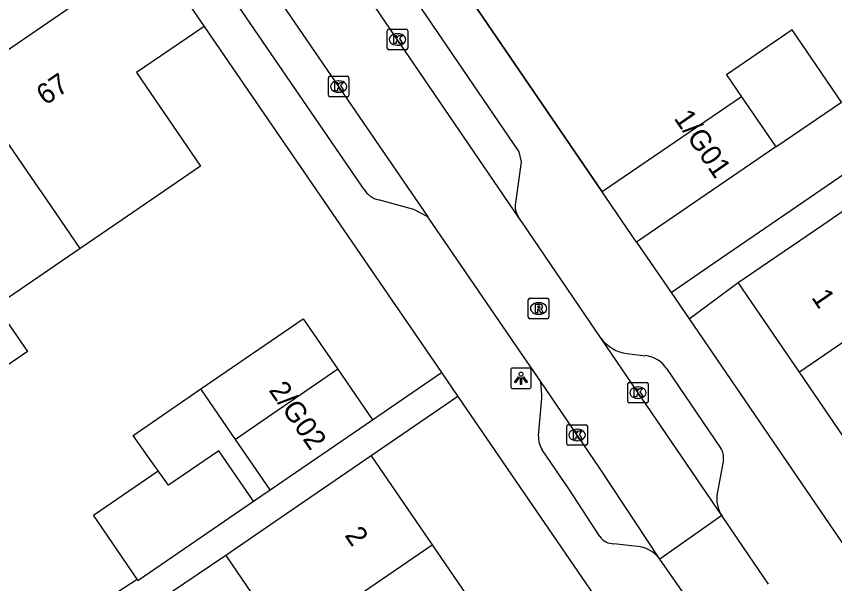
# Model space of a CAD drawing. Extents: x 157466 to 158888, y 383063 to 384677.
# Drawn here: x 158091.88 to 158131.78, y 383863.01 to 383890.66 of the extents above; entities that cross this region are included whole.
import ezdxf

# ---------------------------------------------------------------- set-up
doc = ezdxf.new("R2010")
doc.units = 0
for name, color, linetype in [('IMGEO_Kolk', 7, 'Continuous'), ('IMGEO_Lichtpunt', 7, 'Continuous'), ('IMGEO_Muur', 7, 'Continuous'), ('IMGEO_Pand', 7, 'Continuous'), ('IMGEO_Pand_nummerreeks', 7, 'Continuous'), ('IMGEO_Rijbaan_lokaal_open', 7, 'Continuous'), ('IMGEO_Rioolput', 7, 'Continuous'), ('IMGEO_Voetpad_open', 7, 'Continuous')]:
    doc.layers.add(name, color=color, linetype=linetype)

msp = doc.modelspace()

# ---------------------------------------------------------------- linework, layer by layer
at = {"layer": 'IMGEO_Kolk'}
for p, q in [((158109.962, 383889.113), (158109.962, 383889.965)), ((158110.037, 383890.039), (158110.889, 383890.039)), ((158110.963, 383889.965), (158110.963, 383889.113)), ((158110.45, 383889.819), (158110.475, 383889.819)), ((158110.473, 383889.259), (158110.448, 383889.259)), ((158110.889, 383889.039), (158110.037, 383889.039)), ((158107.095, 383886.816), (158107.095, 383887.668)), ((158107.17, 383887.742), (158108.022, 383887.742)), ((158107.583, 383887.522), (158107.608, 383887.522)), ((158108.096, 383887.668), (158108.096, 383886.816)), ((158108.022, 383886.742), (158107.17, 383886.742)), ((158107.606, 383886.962), (158107.581, 383886.962)), ((158121.692, 383871.892), (158121.692, 383872.744)), ((158121.767, 383872.818), (158122.619, 383872.818)), ((158122.693, 383872.744), (158122.693, 383871.892)), ((158122.18, 383872.598), (158122.205, 383872.598)), ((158122.203, 383872.038), (158122.178, 383872.038)), ((158122.619, 383871.818), (158121.767, 383871.818)), ((158118.798, 383870.752), (158119.65, 383870.752)), ((158118.723, 383869.826), (158118.723, 383870.678)), ((158119.211, 383870.532), (158119.236, 383870.532)), ((158119.724, 383870.678), (158119.724, 383869.826)), ((158119.234, 383869.972), (158119.209, 383869.972)), ((158119.65, 383869.752), (158118.798, 383869.752))]:
    msp.add_line(p, q, dxfattribs=at)
for points in [[(158109.962, 383889.113), (158109.962, 383889.965)], [(158110.037, 383890.039), (158110.889, 383890.039)], [(158110.963, 383889.965), (158110.963, 383889.113)], [(158110.283, 383889.739), (158110.406, 383889.739), (158110.406, 383889.588), (158110.536, 383889.739), (158110.7, 383889.739), (158110.554, 383889.588), (158110.707, 383889.339), (158110.555, 383889.339), (158110.47, 383889.503), (158110.406, 383889.436), (158110.406, 383889.339), (158110.283, 383889.339), (158110.283, 383889.739)], [(158110.889, 383889.039), (158110.037, 383889.039)], [(158107.095, 383886.816), (158107.095, 383887.668)], [(158107.17, 383887.742), (158108.022, 383887.742)], [(158108.096, 383887.668), (158108.096, 383886.816)], [(158107.416, 383887.442), (158107.539, 383887.442), (158107.539, 383887.291), (158107.669, 383887.442), (158107.833, 383887.442), (158107.687, 383887.291), (158107.84, 383887.042), (158107.688, 383887.042), (158107.603, 383887.206), (158107.539, 383887.139), (158107.539, 383887.042), (158107.416, 383887.042), (158107.416, 383887.442)], [(158108.022, 383886.742), (158107.17, 383886.742)], [(158121.692, 383871.892), (158121.692, 383872.744)], [(158121.767, 383872.818), (158122.619, 383872.818)], [(158122.693, 383872.744), (158122.693, 383871.892)], [(158122.013, 383872.518), (158122.136, 383872.518), (158122.136, 383872.367), (158122.266, 383872.518), (158122.43, 383872.518), (158122.284, 383872.367), (158122.437, 383872.118), (158122.285, 383872.118), (158122.2, 383872.282), (158122.136, 383872.215), (158122.136, 383872.118), (158122.013, 383872.118), (158122.013, 383872.518)], [(158122.619, 383871.818), (158121.767, 383871.818)], [(158118.798, 383870.752), (158119.65, 383870.752)], [(158118.723, 383869.826), (158118.723, 383870.678)], [(158119.044, 383870.452), (158119.167, 383870.452), (158119.167, 383870.301), (158119.297, 383870.452), (158119.461, 383870.452), (158119.315, 383870.301), (158119.468, 383870.052), (158119.316, 383870.052), (158119.231, 383870.216), (158119.167, 383870.149), (158119.167, 383870.052), (158119.044, 383870.052), (158119.044, 383870.452)], [(158119.724, 383870.678), (158119.724, 383869.826)], [(158119.65, 383869.752), (158118.798, 383869.752)]]:
    msp.add_lwpolyline(points, dxfattribs=at)
for centre, start, end in [((158110.039, 383889.963), 91.552, 178.448), ((158110.039, 383889.963), 91.552, 178.448), ((158110.887, 383889.963), 1.552, 88.448), ((158110.887, 383889.963), 1.552, 88.448), ((158110.039, 383889.115), 181.552, 268.448), ((158110.039, 383889.115), 181.552, 268.448), ((158110.887, 383889.115), 271.552, 358.448), ((158110.887, 383889.115), 271.552, 358.448), ((158107.172, 383887.666), 91.552, 178.448), ((158107.172, 383887.666), 91.552, 178.448), ((158108.02, 383887.666), 1.552, 88.448), ((158108.02, 383887.666), 1.552, 88.448), ((158107.172, 383886.818), 181.552, 268.448), ((158107.172, 383886.818), 181.552, 268.448), ((158108.02, 383886.818), 271.552, 358.448), ((158108.02, 383886.818), 271.552, 358.448), ((158121.769, 383872.742), 91.552, 178.448), ((158121.769, 383872.742), 91.552, 178.448), ((158122.617, 383872.742), 1.552, 88.448), ((158122.617, 383872.742), 1.552, 88.448), ((158121.769, 383871.894), 181.552, 268.448), ((158121.769, 383871.894), 181.552, 268.448), ((158122.617, 383871.894), 271.552, 358.448), ((158122.617, 383871.894), 271.552, 358.448), ((158118.8, 383870.676), 91.552, 178.448), ((158118.8, 383870.676), 91.552, 178.448), ((158119.648, 383870.676), 1.552, 88.448), ((158119.648, 383870.676), 1.552, 88.448), ((158118.8, 383869.828), 181.552, 268.448), ((158118.8, 383869.828), 181.552, 268.448), ((158119.648, 383869.828), 271.552, 358.448), ((158119.648, 383869.828), 271.552, 358.448)]:
    msp.add_arc(centre, 0.0765, start, end, dxfattribs=at)
for centre, major_axis, ratio, start_param, end_param in [((158110.449, 383889.539), (-0.387, 0.002), 0.722429, 4.712389, 7.853982), ((158110.474, 383889.539), (-0.39, 0.002), 0.717154, 1.570796, 4.712389), ((158107.582, 383887.242), (-0.387, 0.002), 0.722429, 4.712389, 7.853982), ((158107.607, 383887.242), (-0.39, 0.002), 0.717154, 1.570796, 4.712389), ((158122.179, 383872.318), (-0.387, 0.002), 0.722429, 4.712389, 7.853982), ((158122.204, 383872.318), (-0.39, 0.002), 0.717154, 1.570796, 4.712389), ((158119.21, 383870.252), (-0.387, 0.002), 0.722429, 4.712389, 7.853982), ((158119.235, 383870.252), (-0.39, 0.002), 0.717154, 1.570796, 4.712389)]:
    msp.add_ellipse(centre, major_axis=major_axis, ratio=ratio, start_param=start_param, end_param=end_param, dxfattribs=at)
at = {"layer": 'IMGEO_Lichtpunt'}
for p, q in [((158116.889, 383873.518), (158116.081, 383873.518)), ((158116.889, 383873.518), (158116.081, 383873.518)), ((158115.987, 383873.423), (158115.987, 383872.616)), ((158115.987, 383873.423), (158115.987, 383872.616)), ((158116.983, 383872.616), (158116.983, 383873.423)), ((158116.983, 383872.616), (158116.983, 383873.423)), ((158116.081, 383872.522), (158116.889, 383872.522)), ((158116.081, 383872.522), (158116.889, 383872.522))]:
    msp.add_line(p, q, dxfattribs=at)
for points in [[(158116.361, 383873.087), (158116.4, 383873.059), (158116.212, 383872.797), (158116.174, 383872.824), (158116.361, 383873.087)], [(158116.463, 383873.039), (158116.51, 383873.039), (158116.51, 383872.717), (158116.463, 383872.717), (158116.463, 383873.039)], [(158116.573, 383873.059), (158116.611, 383873.086), (158116.798, 383872.824), (158116.759, 383872.796), (158116.573, 383873.059)]]:
    msp.add_lwpolyline(points, dxfattribs=at)
msp.add_circle((158116.486, 383873.221), 0.0994, dxfattribs=at)
for centre, start, end in [((158116.081, 383873.423), 90, 180), ((158116.081, 383873.423), 90, 180), ((158116.889, 383873.423), 0, 90), ((158116.889, 383873.423), 0, 90), ((158116.081, 383872.616), 180, 270), ((158116.081, 383872.616), 180, 270), ((158116.889, 383872.616), 270, 0), ((158116.889, 383872.616), 270, 360)]:
    msp.add_arc(centre, 0.0946, start, end, dxfattribs=at)
at = {"layer": 'IMGEO_Muur'}
for points in [[(158113.955, 383891.614), (158120.452, 383882.107)], [(158101.036, 383890.178), (158109.23, 383878.222)]]:
    msp.add_lwpolyline(points, dxfattribs=at)
at = {"layer": 'IMGEO_Pand'}
for points in [[(158098.294, 383894.19), (158098.039, 383894.016), (158098.231, 383893.736), (158095.139, 383891.616), (158094.946, 383891.896), (158094.683, 383891.717), (158094.916, 383891.375), (158089.478, 383887.675), (158089.249, 383888.012), (158089.11, 383887.918)], [(158098.294, 383894.19), (158101.036, 383890.178)], [(158101.036, 383890.178), (158097.734, 383887.922), (158100.854, 383883.356), (158096.726, 383880.536), (158094.988, 383879.349)], [(158132.119, 383886.484), (158129.717, 383890.002), (158126.515, 383887.815), (158127.244, 383886.748)], [(158094.988, 383879.349), (158093.128, 383882.061), (158093.007, 383882.238), (158089.11, 383887.918)], [(158127.244, 383886.748), (158120.445, 383882.102)], [(158127.244, 383886.748), (158128.918, 383884.297)], [(158128.918, 383884.297), (158132.119, 383886.484)], [(158123.802, 383877.205), (158125.649, 383878.467), (158130.593, 383881.846), (158135.402, 383885.157)], [(158128.918, 383884.297), (158122.123, 383879.654)], [(158127.074, 383877.685), (158131.203, 383880.507), (158134.184, 383882.544)], [(158122.123, 383879.654), (158120.445, 383882.102)], [(158122.123, 383879.654), (158123.802, 383877.205)], [(158094.988, 383879.349), (158090.896, 383876.554), (158090.97, 383876.446), (158091.208, 383876.1), (158092.423, 383874.329), (158090.943, 383873.315), (158087.548, 383878.264)], [(158137.177, 383878.174), (158130.062, 383873.313)], [(158130.062, 383873.313), (158127.074, 383877.685)], [(158100.877, 383872.499), (158105.87, 383875.92), (158107.557, 383873.458)], [(158107.557, 383873.458), (158102.563, 383870.038)], [(158107.557, 383873.458), (158109.243, 383870.997)], [(158133.17, 383868.765), (158130.062, 383873.313)], [(158098.789, 383868.507), (158098.301, 383869.184), (158097.578, 383870.238), (158100.877, 383872.499)], [(158102.563, 383870.038), (158100.877, 383872.499)], [(158104.249, 383867.576), (158109.243, 383870.997)], [(158104.249, 383867.576), (158102.563, 383870.038)], [(158103.444, 383867.025), (158101.756, 383869.486), (158099.297, 383867.802), (158098.789, 383868.507)], [(158109.183, 383869.235), (158105.059, 383866.409), (158102.092, 383864.376)], [(158109.183, 383869.235), (158112.149, 383864.907)], [(158097.771, 383863.22), (158095.632, 383866.343), (158098.789, 383868.507)], [(158103.444, 383867.025), (158104.249, 383867.576)], [(158097.771, 383863.22), (158097.809, 383863.165), (158103.444, 383867.025)], [(158105.059, 383860.047), (158112.149, 383864.907)], [(158112.149, 383864.907), (158115.151, 383860.527)], [(158102.092, 383864.376), (158105.059, 383860.047)]]:
    msp.add_lwpolyline(points, dxfattribs=at)
at = {"layer": 'IMGEO_Rijbaan_lokaal_open'}
for points in [[(158100.324, 383897.852), (158111.949, 383880.885)], [(158116.359, 383880.881), (158104.792, 383897.863)], [(158117.43, 383872.885), (158116.253, 383874.597), (158111.949, 383880.885)], [(158120.396, 383874.954), (158116.556, 383880.592), (158116.359, 383880.881)], [(158126.274, 383866.326), (158120.396, 383874.954)], [(158123.25, 383864.202), (158120.317, 383868.658), (158117.43, 383872.885)], [(158126.274, 383866.326), (158123.25, 383864.202)], [(158128.556, 383862.983), (158127.33, 383864.775), (158126.274, 383866.326)], [(158125.587, 383860.865), (158123.25, 383864.202)]]:
    msp.add_lwpolyline(points, dxfattribs=at)
at = {"layer": 'IMGEO_Rioolput'}
for p, q in [((158116.843, 383875.997), (158116.843, 383876.849)), ((158116.918, 383876.923), (158117.77, 383876.923)), ((158117.331, 383876.703), (158117.356, 383876.703)), ((158117.844, 383876.849), (158117.844, 383875.997)), ((158117.77, 383875.923), (158116.918, 383875.923)), ((158117.354, 383876.143), (158117.329, 383876.143))]:
    msp.add_line(p, q, dxfattribs=at)
for points in [[(158116.843, 383875.997), (158116.843, 383876.849)], [(158116.918, 383876.923), (158117.77, 383876.923)], [(158117.844, 383876.849), (158117.844, 383875.997)], [(158117.432, 383876.621), (158117.18, 383876.623), (158117.18, 383876.223)], [(158117.18, 383876.223), (158117.304, 383876.223), (158117.304, 383876.385), (158117.315, 383876.385)], [(158117.358, 383876.542), (158117.304, 383876.542), (158117.304, 383876.461)], [(158117.304, 383876.461), (158117.356, 383876.461)], [(158117.362, 383876.356), (158117.433, 383876.223), (158117.573, 383876.223), (158117.508, 383876.349)], [(158117.77, 383875.923), (158116.918, 383875.923)]]:
    msp.add_lwpolyline(points, dxfattribs=at)
for centre, radius, start, end in [((158116.92, 383876.847), 0.0765, 91.552, 178.448), ((158116.92, 383876.847), 0.0765, 91.552, 178.448), ((158117.768, 383876.847), 0.0765, 1.552, 88.448), ((158117.768, 383876.847), 0.0765, 1.552, 88.448), ((158117.314, 383876.332), 0.0533, 26.0293, 88.6989), ((158117.34, 383876.65), 0.19, 274.7715, 282.9687), ((158117.364, 383876.446), 0.0964, 77.0061, 93.1865), ((158117.378, 383876.503), 0.0378, 276.6634, 79.6772), ((158117.431, 383876.511), 0.109, 350.3612, 89.416), ((158117.429, 383876.511), 0.112, 277.5842, 350.9817), ((158117.413, 383876.296), 0.108, 29.5134, 73.7905), ((158116.92, 383875.999), 0.0765, 181.552, 268.448), ((158116.92, 383875.999), 0.0765, 181.552, 268.448), ((158117.768, 383875.999), 0.0765, 271.552, 358.448), ((158117.768, 383875.999), 0.0765, 271.552, 358.448)]:
    msp.add_arc(centre, radius, start, end, dxfattribs=at)
for centre, major_axis, ratio, start_param, end_param in [((158117.33, 383876.423), (-0.387, 0.002), 0.722429, 4.712389, 7.853982), ((158117.355, 383876.423), (-0.39, 0.002), 0.717154, 1.570796, 4.712389)]:
    msp.add_ellipse(centre, major_axis=major_axis, ratio=ratio, start_param=start_param, end_param=end_param, dxfattribs=at)
at = {"layer": 'IMGEO_Voetpad_open'}
for points in [[(158108.418, 383895.762), (158116.388, 383884.061), (158116.502, 383883.566), (158116.211, 383881.567)], [(158108.834, 383882.224), (158100.512, 383894.383)], [(158120.445, 383882.102), (158113.955, 383891.614)], [(158101.036, 383890.178), (158109.23, 383878.222), (158112.603, 383873.3)], [(158111.949, 383880.885), (158111.267, 383881.245), (158109.531, 383881.714)], [(158124.685, 383875.913), (158127.074, 383877.685)], [(158123.802, 383877.205), (158124.685, 383875.913)], [(158124.685, 383875.913), (158144.298, 383847.211)], [(158121.655, 383874.231), (158122.558, 383874.122)], [(158109.243, 383870.997), (158112.603, 383873.3)], [(158112.603, 383873.3), (158113.406, 383872.129)], [(158123.583, 383873.499), (158126.239, 383869.601)], [(158113.406, 383872.129), (158109.183, 383869.235)], [(158113.406, 383872.129), (158156.487, 383809.272)], [(158117.342, 383870.211), (158117.501, 383872.045)], [(158120.333, 383865.303), (158118.818, 383867.635), (158117.52, 383869.532)], [(158126.357, 383869.044), (158126.059, 383867.409)], [(158122.025, 383864.834), (158121.009, 383864.953)], [(158102.092, 383864.376), (158093.39, 383858.511), (158090.549, 383856.596), (158090.637, 383856.465)], [(158093.362, 383860.359), (158097.771, 383863.22)]]:
    msp.add_lwpolyline(points, dxfattribs=at)
for centre, radius, start, end in [((158109.843, 383882.871), 1.198, 212.6859, 254.9277), ((158117.204, 383881.422), 1.003, 171.7076, 212.6416), ((158121.875, 383876.072), 1.854, 217.0803, 263.1852), ((158122.383, 383872.679), 1.454, 34.342, 83.0751), ((158113.024, 383872.09), 4.477, 359.4293, 10.2335), ((158118.378, 383870.12), 1.04, 174.9695, 214.4096), ((158125.62, 383869.179), 0.749, 349.6306, 34.2918), ((158127.531, 383867.138), 1.497, 169.5888, 212.8682), ((158120.997, 383865.758), 0.805, 214.3963, 270.8579), ((158122.011, 383863.303), 1.531, 35.9549, 89.465)]:
    msp.add_arc(centre, radius, start, end, dxfattribs=at)

# ---------------------------------------------------------------- texts
at = {"layer": 'IMGEO_Pand_nummerreeks'}
for s, rotation, p in [('67', 34.2973, (158093.294, 383886.297)), ('1/G01', 304.509, (158123.914, 383885.697)), ('1', 304.3476, (158130.622, 383876.959)), ('2/G02', 304.8245, (158104.159, 383872.439)), ('2', 304.4239, (158107.859, 383865.365))]:
    msp.add_text(s, height=1, rotation=rotation, dxfattribs=at).set_placement(p)

doc.saveas('drawing.dxf')
